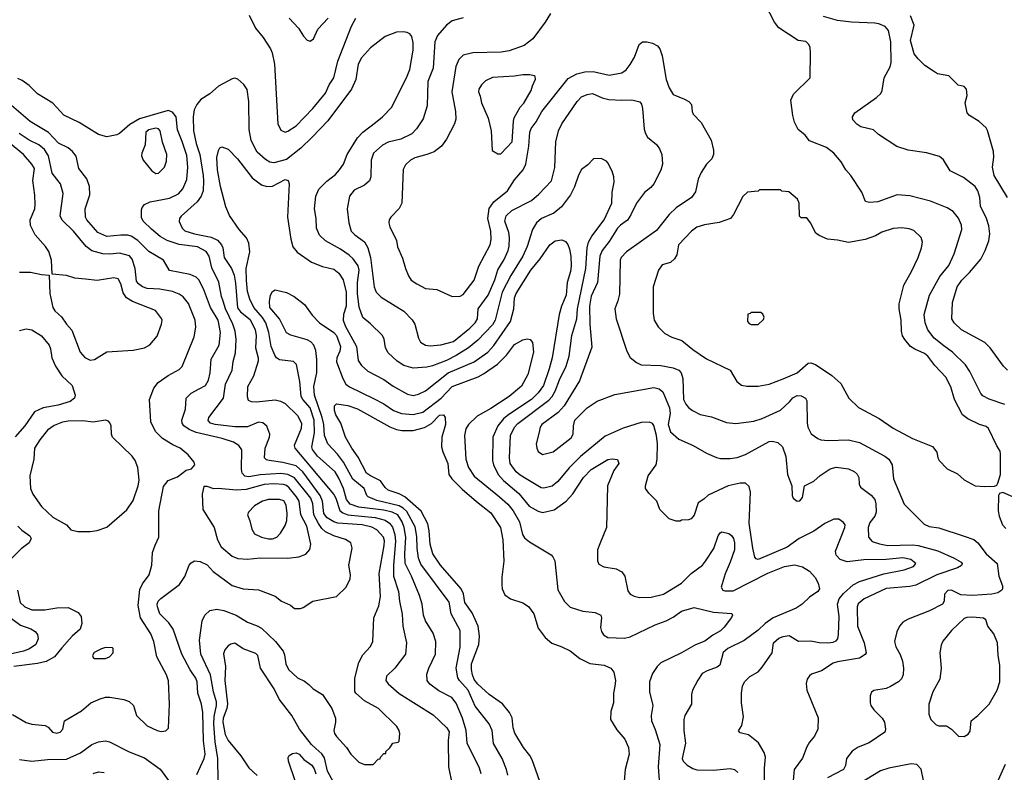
# Model space of a CAD drawing. Extents: x 997028 to 1115134, y 536408 to 618974.
# Tile 409 of 473: x 1073448 to 1080525, y 552226 to 557634. Entities that reach past the tile are written whole.
import ezdxf

# ---------------------------------------------------------------- set-up
doc = ezdxf.new("R2010")
doc.units = 0

msp = doc.modelspace()

# ---------------------------------------------------------------- linework, layer by layer
at = {"layer": '0CON10XD'}
for points in [[(1077261.7, 557678.3), (1077225.3, 557614.7), (1077135.6, 557495), (1077072.7, 557447.3), (1076965, 557408.8), (1076908.8, 557401.2), (1076704, 557396), (1076635, 557379.4), (1076605, 557347.5), (1076582.1, 557297.9), (1076554.6, 557115), (1076581.2, 556975), (1076582.2, 556917.8), (1076572.5, 556885), (1076515, 556774), (1076480, 556725), (1076426, 556685), (1076375, 556664.5), (1076288.6, 556641.4), (1076255.8, 556625), (1076220.2, 556589.8), (1076203.7, 556556.3), (1076194.2, 556315), (1076175, 556276.2), (1076116, 556215), (1076104, 556195), (1076101.2, 556175), (1076108.8, 556145), (1076155, 556047.5), (1076162.6, 556002.6), (1076199.7, 555919.7), (1076220, 555845), (1076243, 555793), (1076262.4, 555762.4), (1076301.2, 555735), (1076365, 555702.5), (1076445, 555696), (1076555, 555644), (1076612.7, 555647.3), (1076635, 555660), (1076715, 555761.2), (1076748.3, 555861.7), (1076830, 556015), (1076836, 556054), (1076834.6, 556115), (1076812.5, 556205), (1076822.1, 556277.9), (1076854.4, 556325.6), (1076954.6, 556405), (1077005, 556482.2), (1077066.7, 556555), (1077084.5, 556595), (1077106.7, 556725), (1077115.4, 556825), (1077125, 556852.9), (1077159.4, 556900.6), (1077199.6, 556975), (1077389.3, 557210.7), (1077452, 557245), (1077510.5, 557259.5), (1077570.4, 557260.4), (1077685, 557234.6), (1077775, 557250.6), (1077806.1, 557273.9), (1077835, 557312), (1077867.1, 557365), (1077900.8, 557455), (1077925, 557474.2), (1077955, 557475.7), (1077996.7, 557465), (1078030.8, 557445), (1078048.5, 557425), (1078064.6, 557375), (1078095.4, 557205), (1078116.2, 557143.8), (1078145, 557096.7), (1078225, 557062.5), (1078256.7, 557045), (1078276.7, 557025), (1078280, 556975), (1078287.5, 556955), (1078346.7, 556895), (1078416.8, 556766.8), (1078434.4, 556695), (1078434.4, 556665), (1078421.4, 556635), (1078384.3, 556595), (1078346, 556535), (1078325, 556487.5), (1078305, 556396.7), (1078277.5, 556355), (1078165, 556282.9), (1078115, 556234.3), (1078025, 556120), (1077808, 555965), (1077770.8, 555925), (1077764.4, 555905), (1077758.7, 555661.3), (1077746.2, 555613.8), (1077725.6, 555555), (1077734.4, 555485), (1077810.7, 555250.7), (1077835, 555206.2), (1077881.2, 555171.2), (1077915, 555154.4), (1078055, 555149.2), (1078145, 555130.9), (1078185, 555114.3), (1078201.1, 555095), (1078213.3, 555055), (1078219.4, 554905), (1078235, 554870), (1078255, 554846), (1078283.8, 554825), (1078337.6, 554797.6), (1078420.3, 554780.3), (1078528.8, 554738.8), (1078595, 554732.9), (1078725, 554749.4), (1078785, 554767.8), (1078915, 554828.9), (1078981.5, 554888.5), (1079005, 554916.5), (1079035, 554932.3), (1079065, 554930.9), (1079096, 554915), (1079105.7, 554895), (1079107, 554737), (1079112.9, 554705), (1079137, 554657), (1079183.6, 554623.6), (1079205, 554614.4), (1079258.9, 554608.9), (1079405, 554614.6), (1079485, 554596.4), (1079665, 554497.5), (1079695, 554475.6), (1079718.5, 554435), (1079727.8, 554335), (1079805, 554153.3), (1079948.3, 554008.3), (1079985, 553990.8), (1080055, 553981.9), (1080235, 553923.1), (1080305, 553898.1), (1080334, 553874), (1080395, 553795.6), (1080472.5, 553725), (1080484.4, 553635), (1080510.8, 553565), (1080512, 553545), (1080506, 553535), (1080478.8, 553515), (1080434.7, 553505.3), (1080295, 553495.2), (1080211.5, 553501.5), (1080145, 553534.3), (1080117.6, 553532.4), (1080095, 553506.7), (1080091.9, 553455), (1080080, 553435), (1079986.7, 553386.7), (1079833, 553327), (1079796.2, 553303.8), (1079771.4, 553275), (1079752, 553235), (1079735.7, 553165), (1079745, 553126.7), (1079775, 553073.3), (1079791.9, 553025), (1079798.9, 552975), (1079796.9, 552925), (1079785, 552898), (1079765, 552875.7), (1079707, 552843), (1079675, 552828.6), (1079586.1, 552813.9), (1079569.3, 552800.7), (1079560, 552775), (1079560, 552725), (1079566.2, 552705), (1079586, 552675), (1079646, 552615), (1079664.2, 552585), (1079670.6, 552535), (1079665.7, 552515), (1079553.2, 552436.8), (1079475, 552406.5), (1079432.1, 552377.9), (1079391.4, 552325), (1079384.3, 552275), (1079370, 552245), (1079253.5, 552186.5)], [(1080528.1, 554868.1), (1080415, 554907.1), (1080370.5, 554930.5), (1080357, 554947), (1080277.5, 555105), (1080245, 555152.9), (1080151.9, 555245), (1080089.7, 555289.8), (1080020.9, 555345), (1079975.9, 555405.9), (1079955.5, 555455), (1079949.5, 555515), (1079987.5, 555655), (1080061.2, 555788.8), (1080125, 555867.1), (1080165, 555950.8), (1080220.4, 556125), (1080216, 556156), (1080195, 556208), (1080157.1, 556255), (1080115, 556281.9), (1079995, 556330.5), (1079845, 556368.5), (1079755, 556376), (1079615, 556324.4), (1079555, 556319.2), (1079528, 556328), (1079500.8, 556395), (1079422, 556515), (1079385.7, 556555.7), (1079351.7, 556611.7), (1079300, 556675), (1079246.2, 556715), (1079125, 556764), (1079094, 556805), (1079044, 556845), (1079017.2, 556897.2), (1079004.4, 556945), (1078990.8, 557055), (1079010.6, 557099.4), (1079130, 557215), (1079132.5, 557395), (1079130, 557435), (1079120, 557455), (1079097, 557477), (1079044.1, 557484.1), (1078905, 557574), (1078872, 557615), (1078806.2, 557745)], [(1075096.9, 557666.9), (1075142.4, 557572.4), (1075198.1, 557505), (1075249.4, 557425), (1075261.1, 557395), (1075278.2, 557315), (1075302, 556885), (1075325, 556840), (1075355, 556826.2), (1075375, 556832), (1075435, 556870.8), (1075554.4, 556995), (1075646.5, 557105), (1075670.8, 557165), (1075705.7, 557215), (1075733.8, 557335), (1075833.4, 557586.6), (1075863.3, 557645)], [(1075384.3, 557645), (1075451.7, 557571.7), (1075486.7, 557515), (1075515, 557487.5), (1075535, 557480), (1075558.8, 557495), (1075591.4, 557565), (1075665.3, 557644.7)], [(1076635, 557647.9), (1076556, 557625), (1076515.8, 557594.2), (1076449.9, 557520.1), (1076431.9, 557475), (1076420, 557285), (1076381.4, 557188.6), (1076376.4, 557013.6), (1076348, 556922), (1076299.8, 556850.2), (1076265, 556814.4), (1076186.2, 556775), (1076095, 556752.7), (1076055, 556731.5), (1075991.1, 556675), (1075973.3, 556625), (1075970.5, 556505), (1075962.2, 556475), (1075925.8, 556444.2), (1075851.3, 556408.7), (1075817.1, 556365), (1075800.5, 556275), (1075812.9, 556175), (1075831.2, 556115), (1075857.2, 556087.2), (1075926.3, 556036.3), (1075950, 555995), (1075969.2, 555925), (1075994.6, 555714.6), (1076009.2, 555675), (1076045, 555640.6), (1076208.5, 555538.5), (1076267.4, 555477.4), (1076288.6, 555445), (1076314.6, 555344.6), (1076327.6, 555317.6), (1076364.5, 555294.5), (1076399.1, 555290.9), (1076475, 555296.9), (1076565, 555320.8), (1076683.7, 555416.3), (1076722.5, 555455), (1076737.3, 555485), (1076742.7, 555555), (1076815.8, 555655), (1076863.5, 555765), (1076884.8, 555835.2), (1076930.3, 555909.7), (1076957.5, 555975), (1076965.4, 556005.4), (1076967.6, 556067.6), (1076962.5, 556105), (1076935.5, 556185), (1076945, 556224), (1076985, 556263.6), (1077125.3, 556334.7), (1077179.8, 556380.2), (1077270.6, 556475), (1077295, 556572.5), (1077300.5, 556755), (1077319.5, 556835), (1077344.5, 556885), (1077455, 557045.7), (1077485, 557078.6), (1077525.9, 557095.9), (1077565, 557103.1), (1077635, 557073.3), (1077681.1, 557061.1), (1077775, 557055.5), (1077848.3, 557058.3), (1077905, 557042.5), (1077916.8, 557026.8), (1077924.5, 556995), (1077936.9, 556846.9), (1077944.5, 556815), (1077959.6, 556789.6), (1078025, 556735.8), (1078045.8, 556705), (1078064.2, 556665), (1078067.1, 556595), (1078056.8, 556553.2), (1078005.8, 556455), (1077985, 556428), (1077937.6, 556392.4), (1077880.8, 556315), (1077839.4, 556230.6)], [(1080548.8, 555115), (1080518, 555145), (1080422, 555275), (1080385, 555314), (1080216, 555405), (1080164.2, 555455), (1080148.6, 555485), (1080151.7, 555601.7), (1080185.5, 555714.5), (1080218.3, 555761.7), (1080275, 555816), (1080356.3, 555913.7), (1080387.5, 555975), (1080412.9, 556045), (1080419.5, 556095), (1080413.2, 556153.2), (1080397.1, 556205), (1080354.5, 556294.5), (1080347.8, 556355), (1080335.5, 556405), (1080315, 556434.2), (1080230.2, 556500.2), (1080135, 556548), (1080087.3, 556627.3), (1080059.7, 556649.7), (1079965, 556677.1), (1079834.1, 556695.9), (1079751.3, 556721.3), (1079619.4, 556809.4), (1079585, 556842), (1079492.8, 556862.8), (1079465, 556882.9), (1079435.8, 556915), (1079433.3, 556936.7), (1079450, 556965), (1079606, 557074), (1079636, 557104), (1079646.7, 557125), (1079662.3, 557215), (1079704.5, 557295), (1079710.9, 557325), (1079709.5, 557475), (1079691.4, 557555), (1079668.8, 557585), (1079623.7, 557603.7), (1079595, 557609.5), (1079425.3, 557614.7), (1079325, 557628.1), (1079225.7, 557655.7)], [(1080547.9, 556355), (1080452.7, 556515), (1080439.6, 556575), (1080449.7, 556645), (1080447.2, 556687.2), (1080405, 556836.7), (1080395, 556856), (1080345, 556901.2), (1080274.4, 556944.4), (1080258.8, 556965), (1080243.9, 557036.1), (1080258.3, 557088.3), (1080253.3, 557135), (1080235, 557153.3), (1080193.9, 557163.9), (1080125, 557230), (1080045, 557243.8), (1080015, 557263.3), (1079954.3, 557304.3), (1079905, 557351.2), (1079877.5, 557387.5), (1079851.1, 557485), (1079876.5, 557595), (1079849.3, 557660.7)], [(1077063.5, 555935), (1076976.7, 555795), (1076915.7, 555675), (1076864.1, 555475), (1076845, 555442.1), (1076739.5, 555330.5), (1076673.8, 555275), (1076585, 555220), (1076514.8, 555185.2), (1076415, 555145.3), (1076373.4, 555136.6), (1076275, 555128.9), (1076208.9, 555148.9), (1076160.1, 555180.1), (1076095, 555239.2), (1076076.5, 555275), (1076067.6, 555337.6), (1076055.8, 555365), (1075967.9, 555447.9), (1075913.5, 555493.5), (1075888.3, 555568.3), (1075874.5, 555665), (1075875.6, 555744.4), (1075888.6, 555835), (1075880.4, 555865), (1075845.2, 555915.2), (1075815, 555941.8), (1075754.1, 555984.1), (1075645, 556044.3), (1075602.5, 556085), (1075580, 556135), (1075579.2, 556205), (1075566, 556275), (1075575.7, 556365), (1075597.1, 556415), (1075655, 556474.3), (1075717.7, 556522.3), (1075746.5, 556555), (1075774.5, 556595), (1075802.5, 556665), (1075874.5, 556785), (1075915, 556825.6), (1076004, 556896), (1076056, 556935), (1076122, 557005), (1076233, 557227), (1076251.4, 557275), (1076276.9, 557415), (1076276.8, 557466.8), (1076265, 557512.5), (1076252, 557532), (1076232.5, 557542.5), (1076205, 557547.1), (1076155, 557544.3), (1076075, 557512.5), (1075968.9, 557431.1), (1075905, 557359.2), (1075880.9, 557315), (1075864.6, 557205), (1075832.9, 557135), (1075662.8, 556907.2), (1075549.7, 556790.3), (1075469.5, 556710.5), (1075365, 556630), (1075275, 556604.5), (1075245, 556610.9), (1075215, 556628.5), (1075155, 556680.6), (1075112.1, 556765), (1075096.2, 556845), (1075095.4, 557045), (1075082.8, 557132.8), (1075057.6, 557167.6), (1075015, 557205.8), (1074995, 557214), (1074975, 557209.2), (1074876.2, 557155), (1074815, 557100.6), (1074749.5, 557060.5), (1074721.4, 557025), (1074701.1, 556985), (1074694, 556935), (1074695.9, 556835.9), (1074716.2, 556745), (1074742.4, 556665), (1074765.3, 556515), (1074769.4, 556475), (1074765.3, 556405), (1074751.2, 556365), (1074722.2, 556325), (1074608.3, 556221.7), (1074595.7, 556205), (1074593.7, 556183.7), (1074614.4, 556135), (1074635.3, 556115.3), (1074705, 556093.8), (1074825, 556071.2), (1074868.5, 556048.5), (1074898.5, 556015), (1074908.2, 555995), (1074916.2, 555925), (1074970.4, 555845), (1074988, 555798), (1074999.5, 555739.5), (1075014.1, 555564.1), (1075035.2, 555535.2), (1075105, 555479.6), (1075139.4, 555405), (1075146.4, 555365), (1075142.1, 555275), (1075161.3, 555205), (1075161.2, 555178.8), (1075128.8, 555071.2), (1075085.6, 554995), (1075082.5, 554925), (1075090.8, 554900.8), (1075110.4, 554890.4), (1075148.6, 554888.6), (1075285, 554901.8), (1075322.8, 554892.8), (1075355, 554875.7), (1075445, 554788.9), (1075473.1, 554735), (1075470, 554695), (1075421.1, 554575), (1075425.5, 554555), (1075705, 554222.3), (1075720.7, 554195), (1075748, 554108), (1075770, 554090), (1075806.7, 554076.7), (1076003, 554057), (1076075, 554036.9), (1076106.4, 554016.4), (1076127.6, 553987.6), (1076144.8, 553935), (1076149.3, 553885), (1076134.4, 553715), (1076134.7, 553635), (1076170.8, 553525), (1076177.3, 553455), (1076197.4, 553362.6), (1076201.5, 553275), (1076228.9, 553155), (1076220, 553075), (1076144.4, 552975), (1076085, 552917.1), (1076078.5, 552885), (1076095, 552861.5), (1076175, 552791.8), (1076419.4, 552639.4), (1076518.6, 552545), (1076535.4, 552515.4), (1076527.9, 552455), (1076528.8, 552265), (1076557.1, 552135)], [(1074873.8, 552165), (1074871.3, 552325), (1074851.7, 552445), (1074842.2, 552572.2), (1074844.4, 552625.6), (1074862.7, 552705), (1074862.6, 552732.6), (1074840.5, 552805), (1074820, 552925), (1074750, 553075), (1074739.5, 553175), (1074760, 553315), (1074778, 553355), (1074815, 553388), (1074865, 553398.6), (1074915, 553387.8), (1075003.8, 553355), (1075085, 553304.4), (1075155, 553279.1), (1075185, 553261.5), (1075285.5, 553165), (1075341.2, 553095), (1075350.5, 553070.5), (1075359.5, 553005), (1075378.6, 552965), (1075445, 552905.6), (1075495, 552881.4), (1075525, 552856), (1075556.2, 552825), (1075625, 552783.8), (1075690, 552685), (1075717.5, 552615), (1075718.6, 552585), (1075704.4, 552525), (1075709.4, 552505), (1075725, 552482), (1075796, 552405), (1075828, 552355), (1075885, 552298.8), (1075925, 552282), (1075987.5, 552282.5), (1076025, 552320), (1076038.3, 552321.7), (1076040, 552335), (1076065, 552360), (1076078.3, 552361.7), (1076080, 552375), (1076108.3, 552401.7), (1076130, 552435), (1076167, 552443), (1076175, 552450), (1076178.8, 552505), (1076176, 552525), (1076158.8, 552555), (1076026.7, 552685), (1075925, 552738.8), (1075864.4, 552794.4), (1075857.5, 552807.5), (1075857.2, 552902.8), (1075885.6, 553015), (1075915, 553070), (1075969.3, 553130.7), (1075985.7, 553165), (1075993.6, 553335), (1076029.3, 553420.7), (1076041.2, 553488.8), (1076032.4, 553655), (1076068.1, 553855), (1076069.1, 553889.1), (1076062.5, 553915), (1076015, 553967.5), (1075977.5, 553987.5), (1075910, 554005), (1075735.2, 554015.2), (1075705, 554025.2), (1075657.5, 554055), (1075634.8, 554085), (1075623.8, 554173.8), (1075606.7, 554215), (1075483.2, 554385), (1075435, 554428.1), (1075338.5, 554451.5), (1075240, 554465), (1075221.4, 554471.4), (1075207.5, 554485), (1075212.5, 554555), (1075243.6, 554635), (1075245.6, 554655), (1075223.2, 554713.2), (1075195, 554738), (1075165, 554741.4), (1075085, 554708.9), (1074995, 554707.9), (1074853.3, 554725), (1074818.8, 554735), (1074802.6, 554752.6), (1074807.5, 554775), (1074913.1, 554915), (1074926, 555014), (1074975.5, 555115), (1074982.6, 555177.4), (1074999.8, 555240.2), (1075003.2, 555335), (1074996.1, 555395), (1074979.7, 555445), (1074927.3, 555555), (1074910.3, 555610.3), (1074897.5, 555645), (1074877.9, 555747.9), (1074829.4, 555849.4), (1074810, 555935), (1074788.3, 555968.3), (1074725, 556000.8), (1074595, 556018.2), (1074506.6, 556046.6), (1074456.9, 556076.9), (1074395, 556127.8), (1074335.5, 556185), (1074322.4, 556212.4), (1074322.1, 556267.9), (1074327.5, 556285), (1074345, 556305.8), (1074385, 556324.4), (1074525, 556350.4), (1074588.2, 556381.8), (1074621.3, 556418.7), (1074649.7, 556485), (1074655.8, 556575), (1074648.7, 556658.7), (1074615, 556759.4), (1074581.9, 556841.9), (1074572.9, 556935), (1074545, 556970), (1074515, 556980.5), (1074309.4, 556920.6), (1074240.3, 556879.7), (1074165, 556815.6), (1074145, 556806.5), (1074075, 556792.5), (1074015, 556808.1), (1073875, 556895.6), (1073765, 556946.5), (1073685, 557033.1), (1073575, 557100), (1073515, 557160.8), (1073465, 557195.7), (1073435, 557211.9)], [(1076905, 556670), (1076988.1, 556755), (1076995.7, 556905), (1077001.7, 556928.3), (1077044, 557005), (1077070.8, 557035), (1077124.4, 557125), (1077132.4, 557157.6), (1077156.2, 557206.2), (1077153.3, 557225), (1077145, 557231.2), (1077115, 557237.5), (1077065, 557237.1), (1077005, 557227.1), (1076845, 557218), (1076795, 557193.3), (1076766.7, 557165), (1076748.8, 557135), (1076746.2, 557115), (1076758, 557085), (1076765.8, 557035.8), (1076816, 556925), (1076836.2, 556835), (1076843, 556693), (1076885, 556670), (1076905, 556670)], [(1074738.4, 554981.6), (1074783.3, 555005), (1074805.7, 555044.3), (1074817.2, 555095), (1074824.1, 555195), (1074880.4, 555295), (1074890.9, 555385), (1074873.6, 555475), (1074818.4, 555565), (1074769.2, 555699.2), (1074735, 555764.4), (1074715, 555783.8), (1074672.6, 555802.6), (1074525, 555830.9), (1074481.4, 555905), (1074376.8, 555966.8), (1074296.3, 556046.3), (1074248.9, 556078.9), (1074225, 556085.3), (1074175, 556085.8), (1074075, 556076.8), (1074008.6, 556105), (1073930.6, 556195), (1073921.1, 556215), (1073918.9, 556275), (1073951.5, 556375), (1073950.5, 556435), (1073930.9, 556490.9), (1073872.2, 556565), (1073853.7, 556653.7), (1073827.7, 556687.7), (1073795, 556711.8), (1073726.5, 556746.5), (1073654.2, 556824.2), (1073522.9, 556902.9), (1073371.3, 557031.3)], [(1074425, 556529.2), (1074445, 556530), (1074488, 556575), (1074503, 556617), (1074505.6, 556665), (1074474, 556754), (1074456.9, 556835), (1074445, 556850), (1074425, 556854.6), (1074375, 556841.5), (1074354.4, 556825), (1074349.4, 556735), (1074324.3, 556675), (1074322.9, 556655), (1074336, 556625), (1074397.9, 556547.9), (1074425, 556529.2)], [(1073445, 555819.2), (1073525, 555819.2), (1073605, 555802), (1073658.3, 555798.3), (1073664.2, 555665), (1073685.8, 555565), (1073700.7, 555540.7), (1073726.9, 555516.9), (1073749.1, 555499.1), (1073784.3, 555445), (1073822.8, 555402.8), (1073881.2, 555245), (1073915.9, 555205.9), (1073955, 555186), (1073985, 555192), (1074075, 555246.7), (1074262, 555258), (1074345, 555276.9), (1074382, 555298), (1074435, 555358.8), (1074467.1, 555445), (1074472, 555475), (1074467.6, 555487.6), (1074423.8, 555545), (1074258.9, 555608.9), (1074215.2, 555635.2), (1074190.5, 555670.5), (1074175, 555736), (1074155, 555772.2), (1074125, 555778.5), (1074005, 555760), (1073921.4, 555768.6), (1073845, 555777.5), (1073785, 555796.7), (1073680, 555805), (1073676.7, 555905), (1073657.3, 555967.3), (1073633.3, 556005), (1073558.3, 556088.3), (1073525.7, 556155.7), (1073523.1, 556195), (1073555.3, 556274.7), (1073559.6, 556305), (1073557, 556373), (1073541.2, 556478.8), (1073553.5, 556565), (1073536, 556596), (1073475.5, 556665), (1073340, 556775)], [(1074422.2, 553857.8), (1074446.7, 553915), (1074448.2, 554105), (1074481.4, 554278.6), (1074515, 554321.5), (1074581.3, 554348.7), (1074644.1, 554395.9), (1074683.6, 554406.4), (1074707.5, 554435), (1074702.5, 554455), (1074657.9, 554507.9), (1074601.2, 554555), (1074548.7, 554578.7), (1074475, 554624.2), (1074424.2, 554675), (1074390, 554745), (1074380, 554905), (1074412, 554985), (1074443.7, 555026.3), (1074513.8, 555076.2), (1074595, 555120.8), (1074615, 555141.2), (1074701.9, 555355), (1074712.5, 555425), (1074708.5, 555475), (1074661.5, 555595), (1074622.1, 555642.1), (1074595, 555661.5), (1074545, 555680.8), (1074455, 555697.3), (1074365, 555701.3), (1074330, 555715), (1074301.9, 555735), (1074286.5, 555755), (1074276.4, 555845), (1074255, 555912), (1074236.4, 555936.4), (1074165, 555956.9), (1074095, 555948.2), (1074045, 555950.4), (1073965, 555973.8), (1073924.8, 556004.8), (1073835, 556113.5), (1073752, 556192), (1073739.5, 556225), (1073759.4, 556385), (1073741.4, 556455), (1073715, 556488.9), (1073681.7, 556531.7), (1073654.2, 556655), (1073625, 556701.1), (1073585, 556734), (1073515, 556768.8), (1073444.8, 556814.8)], [(1076765.4, 552215.4), (1076752.5, 552255), (1076663.6, 552435), (1076656.4, 552525), (1076629.7, 552615), (1076585, 552721.4), (1076552.7, 552762.7), (1076461.2, 552811.2), (1076395, 552858.6), (1076376.9, 552885), (1076375, 552930), (1076387.5, 552975), (1076435.5, 553075), (1076438.5, 553165), (1076420.6, 553225), (1076363.8, 553315), (1076349.6, 553355), (1076340, 553435), (1076321.2, 553495), (1076264.1, 553635), (1076218.6, 553725), (1076215.2, 553795), (1076223.2, 553915), (1076210.4, 553985), (1076196.5, 554025), (1076165, 554074.7), (1076125.8, 554095.8), (1076065, 554110.4), (1075885, 554131.4), (1075822.1, 554152.1), (1075796.5, 554185), (1075774.8, 554264.8), (1075741.7, 554338.3), (1075715, 554384.6), (1075588.3, 554498.3), (1075551.6, 554545), (1075548.1, 554565), (1075567.6, 554665), (1075565.2, 554755), (1075535.2, 554845), (1075481.8, 554905), (1075471.2, 554925), (1075460.5, 555035), (1075438.1, 555155), (1075416.5, 555176.5), (1075315, 555190.4), (1075294.1, 555204.1), (1075282.1, 555222.1), (1075254.7, 555284.7), (1075239.3, 555385), (1075215.7, 555455), (1075193.3, 555493.3), (1075131.2, 555565), (1075100.9, 555625), (1075085, 555680), (1075078.5, 555758.5), (1075074.2, 555845), (1075102.3, 555965), (1075095, 556026.7), (1075077.1, 556067.1), (1075025.7, 556125), (1074955, 556226.2), (1074928.5, 556288.5), (1074892.1, 556435), (1074870.3, 556555), (1074865.5, 556644.5), (1074875.7, 556694.3), (1074886.1, 556713.9), (1074899.3, 556720.7), (1074945, 556702.5), (1075013.3, 556635), (1075118.1, 556498.1), (1075185, 556447.1), (1075225, 556434.4), (1075265, 556436.5), (1075355.4, 556485.4), (1075378.3, 556478.3), (1075385.5, 556455), (1075373.3, 556215), (1075396.5, 556056.5), (1075411.7, 556001.7), (1075442.3, 555962.3), (1075545, 555890.6), (1075625, 555860.9), (1075705, 555840.5), (1075742.6, 555812.6), (1075773.4, 555763.4), (1075794.6, 555675), (1075794.5, 555575), (1075775.3, 555514.7), (1075773.3, 555475), (1075786.7, 555435), (1075867.3, 555285), (1075880, 555185), (1075905, 555148.6), (1075948.8, 555108.8), (1076065, 555047.5), (1076131.4, 555001.4), (1076235, 554942.5), (1076275, 554933.6), (1076315, 554943.3), (1076365, 554966.5), (1076527.9, 555095), (1076715, 555175.9), (1076812.1, 555245), (1076856.6, 555293.4), (1076974.4, 555465.6), (1077000.3, 555555), (1077004.1, 555635), (1077015.4, 555665), (1077120.8, 555835), (1077187.9, 555915), (1077258.5, 556015), (1077297.5, 556045), (1077345, 556051.9), (1077370.7, 556040.7), (1077387.6, 556017.6), (1077400.4, 555985), (1077409.3, 555935), (1077410.7, 555865), (1077405.9, 555825), (1077382.5, 555745), (1077375.3, 555655), (1077341.5, 555575), (1077325.4, 555515), (1077275.3, 555205), (1077252.9, 555125), (1077211.9, 555005), (1077175, 554952.9), (1077125.4, 554904.6), (1076963.5, 554796.5), (1076925.4, 554765), (1076884.8, 554715.2), (1076847.5, 554635)], [(1078798.9, 552045), (1078801.1, 552255), (1078808.1, 552335), (1078799.1, 552369.1), (1078757, 552437), (1078685, 552493.8), (1078625, 552510), (1078613, 552523), (1078637.5, 552562.5), (1078650, 552625), (1078636.2, 552725), (1078636.2, 552795), (1078644, 552845), (1078658, 552875), (1078695, 552914), (1078755, 552947.1), (1078785, 552980), (1078855.8, 553085), (1078866, 553155), (1078905, 553188.9), (1078935, 553201.9), (1078978.8, 553208.8), (1079045, 553168.8), (1079135, 553170), (1079195, 553158.1), (1079256.8, 553156.8), (1079295, 553160.9), (1079315, 553169.4), (1079327.1, 553185), (1079333.3, 553216.7), (1079337.1, 553345), (1079326.4, 553435), (1079338.6, 553471.4), (1079368.5, 553511.5), (1079438.1, 553571.9), (1079483.4, 553596.6), (1079659.2, 553650.8), (1079805, 553681.3), (1079870.8, 553705), (1079888.6, 553725), (1079853.9, 553753.9), (1079796, 553766), (1079675, 553755.2), (1079515, 553753.1), (1079395, 553738.8), (1079345.4, 553755.4), (1079316.9, 553785), (1079311.9, 553815), (1079378.1, 553985), (1079380, 554005), (1079370, 554020), (1079335, 554044.2), (1079300, 554045), (1079235, 554012.5), (1079155, 553958.5), (1079050.8, 553905), (1078965, 553844.6), (1078755, 553755.6), (1078740.2, 553760.2), (1078731.5, 553771.5), (1078716.9, 553836.9), (1078691.6, 554015), (1078699.5, 554239.5), (1078690.3, 554280.3), (1078665, 554304), (1078625, 554304.4), (1078540, 554285), (1078395, 554218), (1078365, 554188.8), (1078325, 554162.5), (1078295, 554072.5), (1078275, 554046.7), (1078255, 554040), (1078205, 554037.5), (1078195, 554030), (1078165, 554030), (1078145, 554037.5), (1078115, 554047.5), (1078047.5, 554115), (1078026.7, 554175), (1077970.5, 554230.5), (1077946.7, 554265), (1077946.2, 554285), (1077964, 554355), (1078021.4, 554435), (1078029.5, 554475), (1078031.1, 554585), (1078025, 554646.7), (1078005, 554718), (1077995, 554731.4), (1077975, 554741.5), (1077915, 554740.4), (1077785, 554697.9), (1077655, 554641.2), (1077478.8, 554495), (1077396.5, 554413.5), (1077315, 554315.5), (1077275, 554282.7), (1077215, 554267.9), (1077195, 554270.4), (1077088.9, 554335), (1077045, 554360), (1077015.5, 554385), (1076974, 554445), (1076968.4, 554485), (1076975.3, 554645), (1077004.7, 554705), (1077028, 554732), (1077251.1, 554898.9), (1077275.3, 554925), (1077297.1, 554965), (1077327, 555045), (1077376.5, 555145), (1077397.9, 555215), (1077417.3, 555365), (1077453.3, 555485), (1077458.1, 555555), (1077515.8, 555845.8), (1077526.4, 555995), (1077536.5, 556035), (1077561, 556079), (1077649.6, 556195), (1077704.4, 556315.6), (1077707.1, 556395), (1077720, 556465), (1077718.8, 556505), (1077706.2, 556545), (1077674.1, 556604.1), (1077665, 556616.7), (1077626.1, 556636.1), (1077572.5, 556635), (1077530, 556590), (1077485, 556556), (1077463.5, 556516.5), (1077436.5, 556433.5), (1077407.5, 556375), (1077342.2, 556287.8), (1077285.8, 556244.2), (1077199.2, 556205), (1077162.2, 556175), (1077133.4, 556126.6), (1077094.7, 556005), (1077063.5, 555935)], [(1080385, 554278.8), (1080455, 554282.5), (1080470, 554290), (1080477, 554303), (1080498, 554365), (1080498, 554515), (1080493.9, 554533.9), (1080470.5, 554570.5), (1080411.2, 554695), (1080395, 554711.2), (1080347.5, 554725), (1080263.3, 554765), (1080225, 554794), (1080166.7, 554905), (1080140.5, 554995), (1080103.8, 555063.8), (1080025, 555147.8), (1079975, 555216.2), (1079950, 555235), (1079880.8, 555265), (1079850.6, 555285), (1079808.5, 555335), (1079792.9, 555362.9), (1079785.4, 555395.4), (1079783.1, 555475), (1079768.8, 555555), (1079768.9, 555591.1), (1079802.5, 555725), (1079856.9, 555825), (1079905.7, 555925), (1079930, 555995), (1079936, 556035), (1079927.5, 556067.5), (1079875, 556118.8), (1079841.2, 556131.2), (1079788.8, 556138.8), (1079727, 556133), (1079645, 556106.9), (1079598.6, 556081.4), (1079525.4, 556054.6), (1079405, 556032.2), (1079325, 556050), (1079255, 556055.8), (1079195, 556082), (1079170.3, 556100.3), (1079131.2, 556175), (1079105, 556210), (1079065, 556210), (1079051.7, 556221.7), (1079050, 556315), (1079037.5, 556345), (1078975, 556396.7), (1078925, 556402.5), (1078915, 556410), (1078765, 556410), (1078755, 556402.5), (1078680, 556395), (1078645, 556362.5), (1078578, 556235), (1078556.2, 556205), (1078475, 556175.5), (1078370.6, 556159.4), (1078315, 556142.9), (1078276, 556115), (1078183.6, 556016.4), (1078170.8, 555945), (1078154.3, 555915), (1078125, 555888.1), (1078065, 555871.2), (1078038, 555835), (1078000.5, 555715), (1078000, 555525), (1078007.5, 555475), (1078036.6, 555426.6), (1078085, 555378), (1078135, 555352), (1078207.4, 555327.4), (1078285, 555264.3), (1078385, 555196.9), (1078555, 555116), (1078602.7, 555032.7), (1078635, 555007.5), (1078675, 554999.4), (1078755, 554999.4), (1078835, 555014.4), (1078935, 555053.5), (1079035, 555095.6), (1079115, 555165.6), (1079135, 555168.1), (1079166.9, 555156.9), (1079286.1, 555076.1), (1079350.6, 555020.6), (1079406.7, 554915), (1079475.9, 554845.9), (1079625, 554768), (1079725, 554699.2), (1079865, 554623.1), (1080007.4, 554567.4), (1080040, 554525), (1080046.7, 554485), (1080056, 554466), (1080115, 554406.7), (1080189.2, 554369.2), (1080235, 554326.7), (1080315, 554284), (1080385, 554278.8)], [(1077839.4, 556230.6), (1077817.3, 556192.7), (1077765, 556158.2), (1077745, 556136.5), (1077685, 556040), (1077634.8, 555975.2), (1077616.6, 555935), (1077601.6, 555745), (1077555, 555647.1), (1077542.8, 555575), (1077545.8, 555445.8), (1077560.3, 555279.7), (1077471.1, 555038.9), (1077360, 554860), (1077318.9, 554811.1), (1077200, 554725), (1077187.5, 554705), (1077180.8, 554669.2), (1077160, 554585), (1077164, 554555), (1077175, 554530), (1077205, 554508.8), (1077281.7, 554528.3), (1077412, 554628), (1077425.7, 554655), (1077427.1, 554715), (1077438, 554755), (1077526.2, 554845), (1077597.2, 554892.8), (1077725, 554940.5), (1078005, 554990.4), (1078045, 554980.9), (1078069.7, 554959.7), (1078119.1, 554845), (1078122.8, 554805), (1078109.2, 554725), (1078125, 554671.4), (1078185, 554620), (1078288.8, 554575), (1078385, 554518.1), (1078455, 554487.8), (1078485, 554480), (1078555, 554480.5), (1078605, 554486.7), (1078665, 554510.5), (1078835, 554601.8), (1078855.5, 554605.5), (1078896.4, 554596.4), (1078930, 554565), (1078955.5, 554495.5), (1078966.4, 554366.4), (1078996.7, 554285), (1079000, 554215), (1079007.5, 554195), (1079035, 554173.3), (1079055, 554177.5), (1079075, 554200), (1079087.5, 554285), (1079155, 554318), (1079200.9, 554359.1), (1079273, 554407), (1079315, 554417.8), (1079405, 554406.5), (1079446.6, 554386.6), (1079468.1, 554368.1), (1079478.1, 554345), (1079482.5, 554295), (1079490.8, 554275), (1079568.1, 554218.1), (1079593.3, 554185), (1079602.3, 554155), (1079603.9, 554095), (1079592.9, 554065), (1079558.3, 554021.7), (1079546.2, 553985), (1079549.1, 553915), (1079575.3, 553885.3), (1079626.8, 553866.8), (1079687.5, 553855), (1079865, 553860), (1079905, 553854.4), (1080046.7, 553816.7), (1080164.7, 553764.7), (1080215.3, 553735.3), (1080222.9, 553725), (1080217.4, 553712.6), (1080188.6, 553695), (1080039.2, 553645), (1079889.6, 553570.4), (1079845, 553560.7), (1079675, 553547.5), (1079516.7, 553473.3), (1079473.8, 553436.2), (1079467.1, 553415), (1079469.4, 553275), (1079517.8, 553155), (1079532, 553085), (1079525, 553072), (1079485, 553045.6), (1079325, 553019.5), (1079295, 553008.9), (1079211.2, 552955), (1079139.5, 552930.5), (1079125, 552920), (1079108.8, 552895), (1079101.2, 552865), (1079105.8, 552815), (1079186.2, 552616.2), (1079183.4, 552536.6), (1079161.1, 552485), (1079125, 552442.5), (1079105, 552408), (1079073, 552327), (1079014.6, 552245), (1079000.7, 552085)], [(1076957.3, 552205), (1076946.1, 552246.1), (1076914.5, 552325), (1076852.4, 552432.4), (1076844.6, 552525), (1076822.5, 552575), (1076720.7, 552700.7), (1076670, 552815), (1076608.5, 552885), (1076597.7, 552905), (1076584.6, 552975), (1076613.2, 553125), (1076612.9, 553245), (1076550, 553365), (1076535, 553448.6), (1076330.6, 553720.6), (1076314.8, 553765), (1076304.4, 553835.6), (1076301, 553921), (1076290.1, 553990.1), (1076230.4, 554100.4), (1076205, 554124.5), (1076175, 554140.2), (1076015, 554178.1), (1075952, 554205), (1075942.5, 554215), (1075924.3, 554265), (1075842.9, 554332.9), (1075774.2, 554455), (1075731.6, 554511.6), (1075662.9, 554585), (1075639.2, 554645), (1075632.6, 554725), (1075620.6, 554775), (1075566, 554935), (1075562.4, 554997.6), (1075582.9, 555095), (1075582.9, 555192.9), (1075576.6, 555256.6), (1075560.6, 555295), (1075539.4, 555319.4), (1075515, 555334.4), (1075395.6, 555365.6), (1075365, 555384.2), (1075315.3, 555485.3), (1075244.6, 555565.4), (1075242.2, 555607.8), (1075250, 555655), (1075265, 555681.2), (1075285, 555692), (1075365, 555672.5), (1075420, 555645), (1075495, 555586), (1075549.7, 555509.7), (1075602, 555455), (1075705, 555386.5), (1075725, 555364.4), (1075753, 555285), (1075747.9, 555252.1), (1075726.2, 555205), (1075724.5, 555175), (1075770, 555055), (1075791.5, 555015), (1075817.5, 554995), (1075991.6, 554911.6), (1076063.9, 554873.9), (1076135, 554826.1), (1076192.9, 554802.9), (1076275, 554796.4), (1076345, 554813.6), (1076475.9, 554915), (1076555, 554998), (1076743.8, 555066.2), (1076782.2, 555087.8), (1076881, 555159), (1076946.4, 555223.6), (1077005, 555298.9), (1077065, 555332.5), (1077095, 555340), (1077116.7, 555335), (1077132.5, 555315), (1077139.5, 555245), (1077100.5, 555085), (1077055, 554999.4), (1076965, 554926.2), (1076835, 554839.2), (1076735.3, 554784.7), (1076673.1, 554725), (1076655.4, 554694.6), (1076644.6, 554645), (1076654.6, 554475), (1076674.6, 554415), (1076713.4, 554353.4), (1076896.3, 554206.3), (1076955, 554153.6), (1076995, 554105.5), (1077040, 554025), (1077062.2, 553935), (1077075, 553910), (1077111.3, 553881.3), (1077267.4, 553787.4), (1077280, 553775), (1077293.3, 553745), (1077316.3, 553536.3), (1077363.9, 553453.9), (1077405, 553413.1), (1077494.5, 553384.5), (1077583.6, 553373.6), (1077623.8, 553355), (1077628.6, 553335), (1077622.6, 553267.4), (1077628.3, 553238.3), (1077644, 553214), (1077674.6, 553194.6), (1077795, 553190.5), (1077835, 553199.1), (1078014, 553285), (1078095.2, 553314.8), (1078145, 553340.9), (1078205, 553382.9), (1078295, 553409.5), (1078435, 553377.1), (1078565.7, 553365.7), (1078571.2, 553355), (1078565, 553337.5), (1078510.4, 553269.6), (1078485, 553242.2), (1078428.5, 553211.5), (1078372, 553168), (1078305, 553142.5), (1078204.2, 553085), (1078056.7, 553013.3), (1078030, 552985), (1077996.9, 552935), (1077974.4, 552875), (1077974.4, 552805), (1077999.4, 552705), (1077987.1, 552635), (1077989.4, 552595), (1078015, 552533.3), (1078048.2, 552425), (1078037.5, 552265), (1078048, 552105)], [(1078755, 555442.5), (1078795, 555480), (1078797.5, 555495), (1078788.3, 555518.3), (1078775, 555530), (1078705, 555530), (1078698.3, 555521.7), (1078681.7, 555518.3), (1078680, 555465), (1078690.7, 555450.7), (1078705, 555442.5), (1078755, 555442.5)], [(1073445, 555400), (1073495, 555412.7), (1073535, 555406.2), (1073605, 555361.1), (1073658.5, 555295), (1073669.5, 555269.5), (1073679.2, 555205), (1073703.8, 555145), (1073750, 555075), (1073824.4, 555005), (1073845.5, 554935), (1073841.1, 554915), (1073809.5, 554890.5), (1073724.6, 554864.6), (1073616.2, 554845), (1073554.4, 554815), (1073484.7, 554715.3), (1073414.7, 554635.3)], [(1074720.6, 552209.4), (1074773.1, 552325), (1074781.1, 552355), (1074768, 552452), (1074763.9, 552655), (1074753.3, 552715), (1074727.2, 552795), (1074723.3, 552875), (1074712.8, 552902.8), (1074672.2, 552962.2), (1074611.8, 553075), (1074550.8, 553255), (1074519.8, 553299.8), (1074455.6, 553365), (1074436.9, 553415), (1074435.6, 553435), (1074443.1, 553455), (1074461.4, 553475), (1074595.4, 553574.6), (1074635, 553633.8), (1074665, 553713.3), (1074679.3, 553730.7), (1074705, 553745.6), (1074745, 553741.1), (1074795, 553715.7), (1074838.3, 553668.3), (1074975, 553568.1), (1075054.5, 553544.5), (1075165, 553536), (1075285, 553490.8), (1075330, 553455), (1075395, 553427.5), (1075423, 553403), (1075465, 553403.3), (1075485, 553410), (1075555, 553456), (1075725, 553490), (1075794.1, 553555.9), (1075822.5, 553615), (1075825.7, 553645.7), (1075814.4, 553715), (1075836.1, 553836.1), (1075828.8, 553875), (1075788.6, 553898.6), (1075705, 553924.1), (1075645, 553953.5), (1075618.5, 553978.5), (1075594.6, 554014.6), (1075562.6, 554075), (1075554, 554155), (1075540.8, 554195), (1075422.3, 554342.3), (1075375, 554365.2), (1075325, 554371.7), (1075175, 554363.1), (1075095, 554348.8), (1075065, 554353.5), (1075046.2, 554375), (1075041.1, 554405), (1075043.1, 554543.1), (1075021.9, 554575), (1074985, 554597.7), (1074902, 554625), (1074715, 554666.7), (1074665, 554688.6), (1074626.4, 554715), (1074614.6, 554735), (1074612.9, 554755), (1074638.5, 554835), (1074644.4, 554915), (1074679.9, 554950.1), (1074738.4, 554981.6)], [(1077198.1, 552125), (1077130, 552315), (1077115, 552345.8), (1077067.8, 552405), (1077007.6, 552507.6), (1076995.5, 552545), (1076986.2, 552616.2), (1076968.9, 552655), (1076918.9, 552718.9), (1076821.9, 552785), (1076740.1, 552860.1), (1076715, 552893.5), (1076701.9, 552925), (1076693.9, 552965), (1076695.2, 553005), (1076746.7, 553145), (1076752.7, 553205), (1076743.8, 553275), (1076700.9, 553370.9), (1076648.2, 553445), (1076637.2, 553507.2), (1076620.9, 553545), (1076471.2, 553715), (1076416.8, 553795), (1076396.9, 553865), (1076390.9, 553960.9), (1076380.8, 554010.8), (1076333.3, 554103.3), (1076216.1, 554206.1), (1076175, 554226.9), (1076095, 554253.3), (1076075, 554271.2), (1076040.4, 554320.4), (1075969.4, 554355), (1075941.5, 554375), (1075881.3, 554491.3), (1075834.5, 554555), (1075788.2, 554635), (1075756.5, 554735), (1075720.5, 554795), (1075709.6, 554825), (1075710.5, 554859.5), (1075725.8, 554874.2), (1075805, 554860.9), (1075875, 554838.2), (1076109.1, 554709.1), (1076155, 554688.9), (1076195, 554681.3), (1076275, 554680.7), (1076357.6, 554702.4), (1076408.2, 554731.8), (1076465, 554790.8), (1076494.2, 554794.2), (1076505.7, 554775), (1076508.2, 554725), (1076481.5, 554635), (1076478.9, 554565), (1076487.8, 554527.8), (1076524.6, 554444.6), (1076532.5, 554365), (1076553.3, 554335), (1076629.1, 554259.1), (1076731.4, 554171.4), (1076835, 554091.1), (1076902.7, 553985), (1076920.4, 553895), (1076927.6, 553742.4), (1076912.4, 553627.6), (1076912.4, 553572.4), (1076915.8, 553545), (1076935, 553500), (1076975, 553472), (1077065, 553444.2), (1077105, 553416), (1077143.6, 553363.6), (1077175, 553261.2), (1077225, 553193.8), (1077272.8, 553152.8), (1077345, 553127.5), (1077405, 553098), (1077474.3, 553044.3), (1077545, 553008), (1077647.5, 552995), (1077696, 552975), (1077719.2, 552945), (1077730.8, 552885), (1077724.3, 552845.7), (1077716.2, 552795), (1077716.2, 552725), (1077697, 552663), (1077694.3, 552605), (1077740.2, 552530.2), (1077796.9, 552465), (1077824.5, 552404.5), (1077827.5, 552355), (1077800, 552245), (1077792, 552162)], [(1073955, 553956.2), (1074005, 553964), (1074075, 553987.5), (1074218.6, 554111.4), (1074262, 554178), (1074300, 554285), (1074305.6, 554325), (1074296.5, 554415), (1074277.5, 554465), (1074255, 554496.7), (1074114.4, 554635), (1074107.1, 554655), (1074104.3, 554715), (1074096.4, 554736.4), (1074085, 554748), (1074065, 554757.1), (1073975, 554742.5), (1073901.1, 554751.1), (1073795, 554750), (1073755, 554741.2), (1073695, 554717.1), (1073648.1, 554685), (1073591.5, 554615), (1073553.3, 554555), (1073548.5, 554475), (1073519.4, 554355), (1073524.4, 554265), (1073543.1, 554225), (1073605, 554136), (1073685, 554060), (1073785, 554003.3), (1073815, 553967.5), (1073865, 553956.7), (1073955, 553956.2)], [(1076847.5, 554635), (1076846.7, 554465), (1076854.1, 554435), (1076886, 554365), (1076925, 554322.7), (1077035, 554230), (1077109.1, 554139.1), (1077175, 554102.5), (1077205, 554093.5), (1077289.3, 554110.7), (1077376.4, 554173.6), (1077424.1, 554225.9), (1077500.5, 554345), (1077555, 554401.2), (1077675, 554472.9), (1077705, 554477.5), (1077745, 554473.3), (1077754, 554445), (1077719.2, 554395), (1077673.5, 554285), (1077665.7, 553985), (1077616.7, 553866.7), (1077600, 553825), (1077600, 553745), (1077610.5, 553720.5), (1077645, 553702), (1077735, 553688.6), (1077775.3, 553665.3), (1077796.9, 553635), (1077819.2, 553529.2), (1077835.9, 553505.9), (1077865, 553491.2), (1077902.3, 553482.3), (1077987, 553483), (1078075, 553505.7), (1078204.1, 553585.9), (1078274.7, 553655.3), (1078354.7, 553715.3), (1078377.9, 553742.1), (1078436.7, 553835), (1078468.5, 553925), (1078482.8, 553947.2), (1078495, 553952.5), (1078545, 553942.5), (1078565, 553928), (1078578.1, 553905), (1078585.6, 553875), (1078584.4, 553825), (1078555.4, 553735), (1078517.3, 553652.7), (1078489.2, 553555), (1078501.2, 553535), (1078515, 553529.4), (1078575, 553529.2), (1078825, 553656.5), (1078945, 553704.5), (1079016.4, 553716.4), (1079073, 553703), (1079125, 553670.8), (1079165.8, 553625), (1079186, 553585), (1079196, 553545), (1079185, 553523.8), (1079125.5, 553484.5), (1079072, 553435), (1079028, 553405), (1078864.2, 553335.8), (1078805, 553294.5), (1078755, 553248.2), (1078655, 553171.8), (1078538.1, 553115), (1078504.3, 553085.7), (1078480, 552995), (1078459.8, 552980.2), (1078390, 552955), (1078353.8, 552935), (1078321.3, 552888.7), (1078282.5, 552815), (1078276, 552785), (1078275.6, 552715), (1078229.5, 552635), (1078221.5, 552605), (1078220.4, 552525), (1078232.4, 552435), (1078208.5, 552325), (1078216.9, 552305), (1078246.2, 552276.2), (1078285, 552253.1), (1078315, 552244.4), (1078435, 552240.5), (1078555, 552253.6), (1078586, 552245), (1078608.6, 552225)], [(1075085, 553756.1), (1075175, 553765.8), (1075375, 553763.8), (1075455, 553773.5), (1075505, 553792.9), (1075533, 553827), (1075539.4, 553865), (1075511.2, 553995), (1075468.9, 554075), (1075455.3, 554175), (1075438.1, 554205), (1075385, 554270), (1075365, 554287.4), (1075344.8, 554294.8), (1075275, 554299.1), (1075205, 554293.3), (1075075, 554258.1), (1075005, 554251.9), (1074875, 554265.7), (1074842.3, 554262.3), (1074795, 554280), (1074771.7, 554278.3), (1074760, 554225), (1074764, 554115), (1074846.5, 553985), (1074870.4, 553895), (1074895.9, 553845.9), (1074975, 553778.5), (1075015, 553761.2), (1075085, 553756.1)], [(1080585.6, 554205.6), (1080515, 554236.7), (1080490, 554230), (1080482.5, 554215), (1080480.6, 554105), (1080486.9, 554065), (1080511.1, 554005), (1080535, 553977.1)], [(1075235, 553902.7), (1075265, 553904.5), (1075295, 553915.6), (1075322.5, 553945), (1075355, 553998.8), (1075368.2, 554035), (1075371.2, 554085), (1075363.8, 554145), (1075345, 554175.5), (1075315, 554187.1), (1075235, 554187.1), (1075193.8, 554175), (1075135, 554141.2), (1075091.2, 554095), (1075086, 554075), (1075102.7, 554032.7), (1075115, 553972.5), (1075135, 553938.8), (1075185, 553914.4), (1075235, 553902.7)], [(1073435, 553994.3), (1073461.9, 553965), (1073520, 553925), (1073529.4, 553905), (1073515.6, 553875), (1073457.8, 553832.2), (1073391.9, 553765)], [(1073395, 552640), (1073495, 552582.5), (1073535, 552570.5), (1073631.4, 552561.4), (1073651.1, 552551.1), (1073684, 552515), (1073715, 552507.8), (1073738.8, 552515), (1073758.8, 552535), (1073770, 552595), (1073892.3, 552667.7), (1073959.2, 552725), (1074025, 552753.8), (1074065, 552764.6), (1074095, 552764.6), (1074195, 552747.8), (1074233.3, 552735), (1074266, 552705), (1074288, 552635), (1074365, 552560), (1074435, 552526.7), (1074465, 552520), (1074497, 552523), (1074517, 552543), (1074523.8, 552715), (1074516.1, 552883.9), (1074502.5, 552925), (1074433.6, 553055), (1074412.9, 553165), (1074391.3, 553221.3), (1074315.2, 553335.2), (1074299.4, 553425), (1074310.9, 553539.1), (1074330, 553580), (1074377.8, 553645), (1074396.9, 553715), (1074401.4, 553805), (1074422.2, 553857.8)], [(1073432.5, 553535), (1073452.1, 553445), (1073484.5, 553415), (1073535, 553393.3), (1073627.6, 553392.4), (1073715, 553408.5), (1073795, 553409.5), (1073867.5, 553375), (1073889.5, 553345), (1073895.4, 553295), (1073883.3, 553255), (1073825.6, 553205), (1073750.1, 553119.9), (1073698.1, 553055), (1073637, 553023), (1073575, 553007.8), (1073405, 552986.5)], [(1073344.2, 553365), (1073453.6, 553283.6), (1073526.6, 553256.6), (1073558.3, 553238.3), (1073575, 553216.7), (1073580.5, 553185), (1073564.4, 553145), (1073518.1, 553111.9), (1073474.1, 553095.9), (1073315, 553059.8)], [(1080235, 552483.8), (1080265, 552498.8), (1080279.5, 552520.5), (1080287.5, 552595), (1080335, 552633.8), (1080416, 552715), (1080472.5, 552815), (1080491.4, 552875), (1080493.1, 552995), (1080480, 553065), (1080476.8, 553156.8), (1080449.7, 553219.7), (1080406.4, 553276.4), (1080390.7, 553320.7), (1080375, 553333.3), (1080295, 553340), (1080255, 553338), (1080235, 553330), (1080146, 553245), (1080082.7, 553167.3), (1080070.3, 553139.7), (1080062.2, 553085), (1080070, 552975), (1080061.8, 552895), (1080010.9, 552805), (1079982, 552715), (1079982.3, 552642.3), (1079996.7, 552605), (1080035, 552567.5), (1080055, 552560), (1080109.3, 552559.3), (1080146, 552536), (1080196.4, 552486.4), (1080235, 552483.8)], [(1075702.1, 552155), (1075661.1, 552235), (1075639.6, 552329.6), (1075619, 552359), (1075575.7, 552395.7), (1075545.5, 552425), (1075459.2, 552535), (1075404.3, 552635), (1075312.2, 552752.2), (1075276.7, 552825), (1075179.4, 552975), (1075160, 553065), (1075145, 553078.6), (1075055, 553113.5), (1074995, 553153.1), (1074965, 553146.9), (1074945, 553134.2), (1074923.1, 553105), (1074913.6, 553076.4), (1074927.9, 552985), (1074921.4, 552885), (1074941.7, 552718.3), (1074936.1, 552683.9), (1074910.8, 552615), (1074907.9, 552585), (1074925, 552496.2), (1074946.7, 552455), (1075036.9, 552345), (1075095, 552256.7), (1075155, 552203.3)], [(1073985, 553042.5), (1074065, 553043.3), (1074092.5, 553055), (1074120, 553085), (1074120, 553115), (1074115, 553120), (1074065, 553122.5), (1074035, 553113.3), (1073982.7, 553087.3), (1073970, 553065), (1073975, 553050), (1073985, 553042.5)], [(1073445, 552317.8), (1073535, 552305.6), (1073647, 552317), (1073785, 552320), (1073885, 552364.5), (1073965, 552425.4), (1074015, 552443.5), (1074065, 552451.9), (1074093.6, 552443.6), (1074234, 552374), (1074345, 552330.5), (1074457.3, 552247.3), (1074525, 552156.7)], [(1075426.9, 552165), (1075380.6, 552305), (1075377.3, 552332.7), (1075383.3, 552346.7), (1075408.6, 552361.4), (1075435, 552364.6), (1075456.4, 552355), (1075488.9, 552318.9), (1075546.4, 552276.4), (1075565, 552249.5), (1075575, 552215.8)], [(1073975, 552217.5), (1074015, 552228.9), (1074055, 552224.4)], [(1079700.2, 551799.8), (1079775, 551803.6), (1079826.5, 551823.5), (1079908.1, 551875), (1079965, 551941.4), (1079977.5, 551965), (1079977.8, 552005), (1079927.6, 552247.6), (1079895, 552282.9), (1079855, 552287.3), (1079694.2, 552255.8), (1079635, 552235.4), (1079395, 552090.9), (1079365, 552060), (1079349.6, 552025), (1079344.6, 551975), (1079354.5, 551935), (1079382.2, 551895), (1079405.6, 551875), (1079495, 551841.2), (1079595, 551816.7), (1079700.2, 551799.8)], [(1080440, 552075), (1080534.3, 552285)]]:
    msp.add_lwpolyline(points, dxfattribs=at)

doc.saveas('drawing.dxf')
